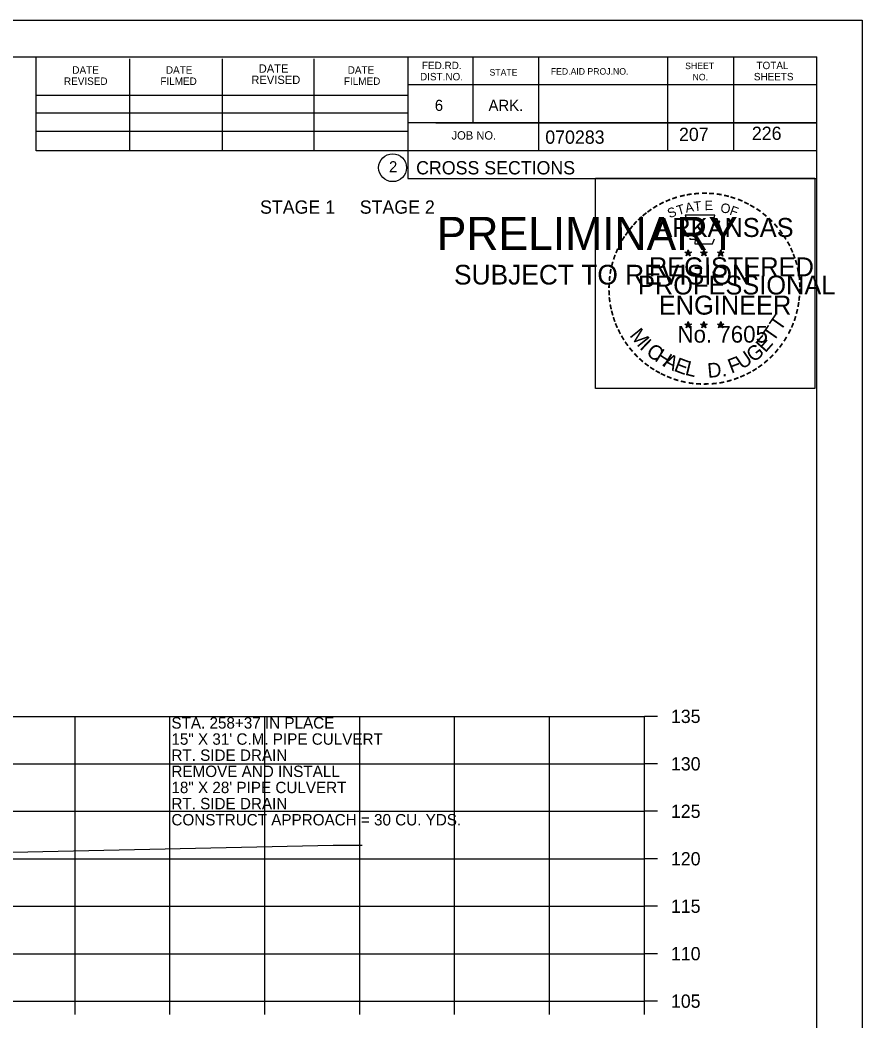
# Model space of a CAD drawing. Extents: x 1175611 to 1176402, y -433344 to -416213.
# Drawn here: x 1175855.2 to 1175943.9, y -420435.4 to -420329.9 of the extents above; entities that cross this region are included whole.
import ezdxf

# ---------------------------------------------------------------- set-up
doc = ezdxf.new("R2010")
doc.units = 0
for name, color, linetype in [('Default', 7, 'Continuous'), ('R_Axis', 7, 'Continuous'), ('R_Axis Annot', 7, 'Continuous'), ('R_Border', 7, 'Continuous'), ('R_Border Notes', 7, 'Continuous'), ('R_Border PE', 7, 'Continuous'), ('R_Border Prem', 7, 'Continuous'), ('R_Exist Surface', 7, 'Continuous'), ('R_Grid', 7, 'Continuous'), ('R_No Plot', 7, 'Continuous'), ('R_Water Annot', 7, 'Continuous')]:
    doc.layers.add(name, color=color, linetype=linetype)

msp = doc.modelspace()

# ---------------------------------------------------------------- linework, layer by layer
at = {"layer": 'R_Axis'}
for p, q in [((1175920.97, -420433.27), (1175920.97, -420403.27)), ((1175922.37, -420403.27), (1175920.97, -420403.27)), ((1175922.37, -420408.27), (1175920.97, -420408.27)), ((1175922.37, -420413.27), (1175920.97, -420413.27)), ((1175922.37, -420418.27), (1175920.97, -420418.27)), ((1175922.37, -420423.27), (1175920.97, -420423.27)), ((1175922.37, -420428.27), (1175920.97, -420428.27)), ((1175640.97, -420433.27), (1175920.97, -420433.27)), ((1175860.97, -420434.67), (1175860.97, -420433.27)), ((1175870.97, -420434.67), (1175870.97, -420433.27)), ((1175880.97, -420434.67), (1175880.97, -420433.27)), ((1175890.97, -420434.67), (1175890.97, -420433.27)), ((1175900.97, -420434.67), (1175900.97, -420433.27)), ((1175910.97, -420434.67), (1175910.97, -420433.27)), ((1175920.97, -420434.67), (1175920.97, -420433.27)), ((1175922.37, -420433.27), (1175920.97, -420433.27))]:
    msp.add_line(p, q, dxfattribs=at)
at = {"layer": 'R_Border'}
for p, q in [((1175622.97, -420333.81), (1175939.15, -420333.81)), ((1175856.89, -420343.69), (1175856.89, -420333.81)), ((1175866.75, -420343.69), (1175866.75, -420334.01)), ((1175876.51, -420343.69), (1175876.51, -420334.01)), ((1175886.19, -420343.69), (1175886.19, -420334.01)), ((1175896.05, -420333.81), (1175896.05, -420346.61)), ((1175902.89, -420333.81), (1175902.89, -420340.75)), ((1175909.83, -420333.81), (1175909.83, -420343.69)), ((1175923.41, -420333.81), (1175923.41, -420343.69)), ((1175930.35, -420333.81), (1175930.35, -420343.69)), ((1175939.15, -420539.27), (1175939.15, -420333.81)), ((1175939.15, -420336.75), (1175896.05, -420336.75)), ((1175939.15, -420336.73), (1175939.15, -420336.73)), ((1175856.89, -420337.83), (1175896.05, -420337.83)), ((1175856.89, -420339.69), (1175896.05, -420339.69)), ((1175939.15, -420340.75), (1175896.05, -420340.75)), ((1175899.01, -420340.75), (1175939.15, -420340.75)), ((1175856.89, -420343.69), (1175856.89, -420341.63)), ((1175856.89, -420341.63), (1175896.05, -420341.63)), ((1175939.15, -420343.69), (1175856.89, -420343.69)), ((1175896.05, -420346.61), (1175939.15, -420346.61))]:
    msp.add_line(p, q, dxfattribs=at)
msp.add_circle((1175894.44, -420345.47), 1.47, dxfattribs=at)
at = {"layer": 'R_Border PE'}
for p, q in [((1175925.23, -420354.36), (1175925.58, -420354.47)), ((1175925.23, -420354.36), (1175925.49, -420354.41)), ((1175925.23, -420354.36), (1175925.47, -420354.49)), ((1175925.58, -420354.11), (1175925.54, -420354.36)), ((1175925.58, -420354.47), (1175925.58, -420354.11)), ((1175925.58, -420354.11), (1175925.63, -420354.36)), ((1175925.93, -420354.36), (1175925.58, -420354.47)), ((1175925.93, -420354.36), (1175925.64, -420354.41)), ((1175925.93, -420354.36), (1175925.73, -420354.47)), ((1175926.9, -420354.36), (1175927.25, -420354.47)), ((1175926.9, -420354.36), (1175927.16, -420354.41)), ((1175926.9, -420354.36), (1175927.14, -420354.49)), ((1175927.25, -420354.11), (1175927.21, -420354.36)), ((1175927.25, -420354.47), (1175927.25, -420354.11)), ((1175927.25, -420354.11), (1175927.3, -420354.36)), ((1175927.6, -420354.36), (1175927.25, -420354.47)), ((1175927.6, -420354.36), (1175927.31, -420354.41)), ((1175927.6, -420354.36), (1175927.4, -420354.47)), ((1175928.67, -420354.38), (1175929.02, -420354.49)), ((1175928.67, -420354.38), (1175928.92, -420354.42)), ((1175928.67, -420354.38), (1175928.91, -420354.5)), ((1175929.02, -420354.12), (1175928.98, -420354.37)), ((1175929.02, -420354.49), (1175929.02, -420354.12)), ((1175929.02, -420354.12), (1175929.07, -420354.37)), ((1175929.36, -420354.38), (1175929.02, -420354.49)), ((1175929.36, -420354.38), (1175929.08, -420354.42)), ((1175929.36, -420354.38), (1175929.16, -420354.48)), ((1175925.37, -420354.77), (1175925.58, -420354.47)), ((1175925.37, -420354.77), (1175925.49, -420354.53)), ((1175925.37, -420354.77), (1175925.58, -420354.55)), ((1175925.8, -420354.77), (1175925.58, -420354.47)), ((1175925.8, -420354.77), (1175925.58, -420354.56)), ((1175925.8, -420354.77), (1175925.66, -420354.48)), ((1175927.04, -420354.77), (1175927.25, -420354.47)), ((1175927.04, -420354.77), (1175927.16, -420354.53)), ((1175927.04, -420354.77), (1175927.25, -420354.55)), ((1175927.47, -420354.77), (1175927.25, -420354.47)), ((1175927.47, -420354.77), (1175927.25, -420354.56)), ((1175927.47, -420354.77), (1175927.33, -420354.48)), ((1175928.8, -420354.78), (1175929.02, -420354.49)), ((1175928.8, -420354.78), (1175928.93, -420354.54)), ((1175928.8, -420354.78), (1175929.02, -420354.57)), ((1175929.23, -420354.78), (1175929.02, -420354.49)), ((1175929.23, -420354.78), (1175929.02, -420354.57)), ((1175929.23, -420354.78), (1175929.09, -420354.49)), ((1175925.58, -420361.68), (1175925.54, -420361.93)), ((1175925.58, -420362.05), (1175925.58, -420361.68)), ((1175925.58, -420361.68), (1175925.63, -420361.93)), ((1175927.25, -420361.68), (1175927.21, -420361.93)), ((1175927.25, -420362.05), (1175927.25, -420361.68)), ((1175927.25, -420361.68), (1175927.3, -420361.93)), ((1175929.02, -420361.69), (1175928.97, -420361.94)), ((1175929.02, -420362.06), (1175929.02, -420361.69)), ((1175929.02, -420361.69), (1175929.06, -420361.94)), ((1175925.23, -420361.94), (1175925.58, -420362.05)), ((1175925.23, -420361.94), (1175925.48, -420361.98)), ((1175925.23, -420361.94), (1175925.47, -420362.06)), ((1175925.36, -420362.34), (1175925.58, -420362.05)), ((1175925.36, -420362.34), (1175925.49, -420362.1)), ((1175925.36, -420362.34), (1175925.58, -420362.13)), ((1175925.93, -420361.94), (1175925.58, -420362.05)), ((1175925.79, -420362.34), (1175925.58, -420362.05)), ((1175925.79, -420362.34), (1175925.58, -420362.13)), ((1175925.93, -420361.94), (1175925.64, -420361.99)), ((1175925.79, -420362.34), (1175925.66, -420362.05)), ((1175925.93, -420361.94), (1175925.72, -420362.04)), ((1175926.9, -420361.94), (1175927.25, -420362.05)), ((1175926.9, -420361.94), (1175927.15, -420361.98)), ((1175926.9, -420361.94), (1175927.14, -420362.06)), ((1175927.03, -420362.34), (1175927.25, -420362.05)), ((1175927.03, -420362.34), (1175927.16, -420362.1)), ((1175927.03, -420362.34), (1175927.25, -420362.13)), ((1175927.6, -420361.94), (1175927.25, -420362.05)), ((1175927.46, -420362.34), (1175927.25, -420362.05)), ((1175927.46, -420362.34), (1175927.25, -420362.13)), ((1175927.6, -420361.94), (1175927.31, -420361.99)), ((1175927.46, -420362.34), (1175927.32, -420362.05)), ((1175927.6, -420361.94), (1175927.39, -420362.04)), ((1175928.67, -420361.95), (1175929.02, -420362.06)), ((1175928.67, -420361.95), (1175928.92, -420361.99)), ((1175928.67, -420361.95), (1175928.9, -420362.07)), ((1175928.8, -420362.35), (1175929.02, -420362.06)), ((1175928.8, -420362.35), (1175928.93, -420362.11)), ((1175928.8, -420362.35), (1175929.01, -420362.14)), ((1175929.23, -420362.35), (1175929.01, -420362.14)), ((1175929.36, -420361.95), (1175929.02, -420362.06)), ((1175929.23, -420362.35), (1175929.02, -420362.06)), ((1175929.36, -420361.95), (1175929.08, -420362)), ((1175929.23, -420362.35), (1175929.09, -420362.06)), ((1175929.36, -420361.95), (1175929.16, -420362.05))]:
    msp.add_line(p, q, dxfattribs=at)
for points in [[(1175925.28, -420350.49), (1175925.54, -420351.31)], [(1175928.79, -420351.41), (1175928.93, -420351.12), (1175928.24, -420351.15), (1175928.39, -420350.49), (1175925.28, -420350.49)], [(1175925.77, -420352.91), (1175925.77, -420353), (1175926.33, -420353.01), (1175926.28, -420353.49), (1175928.15, -420353.49), (1175928.35, -420352.95)], [(1175925.58, -420354.11), (1175925.8, -420354.77), (1175925.23, -420354.36), (1175925.93, -420354.36), (1175925.37, -420354.77), (1175925.58, -420354.11)], [(1175927.25, -420354.11), (1175927.47, -420354.77), (1175926.9, -420354.36), (1175927.6, -420354.36), (1175927.04, -420354.77), (1175927.25, -420354.11)], [(1175929.02, -420354.12), (1175929.23, -420354.78), (1175928.67, -420354.38), (1175929.36, -420354.38), (1175928.8, -420354.78), (1175929.02, -420354.12)], [(1175925.58, -420361.68), (1175925.79, -420362.34), (1175925.23, -420361.94), (1175925.93, -420361.94), (1175925.36, -420362.34), (1175925.58, -420361.68)], [(1175927.25, -420361.68), (1175927.46, -420362.34), (1175926.9, -420361.94), (1175927.6, -420361.94), (1175927.03, -420362.34), (1175927.25, -420361.68)], [(1175929.02, -420361.69), (1175929.23, -420362.35), (1175928.67, -420361.95), (1175929.36, -420361.95), (1175928.8, -420362.35), (1175929.02, -420361.69)]]:
    msp.add_lwpolyline(points, dxfattribs=at)
for centre, radius in [((1175925.58, -420354.48), 0.172), ((1175925.58, -420354.48), 0.145), ((1175925.58, -420354.48), 0.116), ((1175925.58, -420354.48), 0.0991), ((1175925.58, -420354.48), 0.0747), ((1175925.58, -420354.48), 0.0495), ((1175925.58, -420354.48), 0.0296), ((1175927.25, -420354.48), 0.172), ((1175927.25, -420354.48), 0.145), ((1175927.25, -420354.48), 0.116), ((1175927.25, -420354.48), 0.0991), ((1175927.25, -420354.48), 0.0747), ((1175927.25, -420354.48), 0.0495), ((1175927.25, -420354.48), 0.0296), ((1175929.02, -420354.49), 0.172), ((1175929.02, -420354.49), 0.145), ((1175929.02, -420354.49), 0.116), ((1175929.02, -420354.49), 0.0991), ((1175929.02, -420354.49), 0.0747), ((1175929.02, -420354.49), 0.0495), ((1175929.02, -420354.49), 0.0296), ((1175925.58, -420362.05), 0.172), ((1175925.58, -420362.05), 0.145), ((1175925.58, -420362.05), 0.116), ((1175925.58, -420362.05), 0.0991), ((1175925.58, -420362.05), 0.0747), ((1175925.58, -420362.05), 0.0495), ((1175925.58, -420362.05), 0.0296), ((1175927.25, -420362.05), 0.172), ((1175927.25, -420362.05), 0.145), ((1175927.25, -420362.05), 0.116), ((1175927.25, -420362.05), 0.0991), ((1175927.25, -420362.05), 0.0747), ((1175927.25, -420362.05), 0.0495), ((1175927.25, -420362.05), 0.0296), ((1175929.01, -420362.06), 0.172), ((1175929.01, -420362.06), 0.145), ((1175929.01, -420362.06), 0.116), ((1175929.01, -420362.06), 0.0991), ((1175929.01, -420362.06), 0.0747), ((1175929.01, -420362.06), 0.0495), ((1175929.01, -420362.06), 0.0296)]:
    msp.add_circle(centre, radius, dxfattribs=at)
at = {"layer": 'R_Exist Surface'}
msp.add_lwpolyline([(1175835.06, -420418.01), (1175865.64, -420417.34), (1175888.16, -420416.84), (1175890.89, -420416.84), (1175891.24, -420416.84)], dxfattribs=at)
at = {"layer": 'R_Grid'}
for p, q in [((1175640.97, -420403.27), (1175920.97, -420403.27)), ((1175860.97, -420433.27), (1175860.97, -420403.27)), ((1175870.97, -420433.27), (1175870.97, -420403.27)), ((1175880.97, -420433.27), (1175880.97, -420403.27)), ((1175890.97, -420433.27), (1175890.97, -420403.27)), ((1175900.97, -420433.27), (1175900.97, -420403.27)), ((1175910.97, -420433.27), (1175910.97, -420403.27)), ((1175920.97, -420433.27), (1175920.97, -420403.27)), ((1175640.97, -420408.27), (1175920.97, -420408.27)), ((1175640.97, -420413.27), (1175920.97, -420413.27)), ((1175640.97, -420418.27), (1175920.97, -420418.27)), ((1175640.97, -420423.27), (1175920.97, -420423.27)), ((1175640.97, -420428.27), (1175920.97, -420428.27)), ((1175640.97, -420433.27), (1175920.97, -420433.27))]:
    msp.add_line(p, q, dxfattribs=at)
at = {"layer": 'R_No Plot'}
msp.add_line((1175610.57, -420329.92), (1175943.91, -420329.92), dxfattribs=at)
for points in [[(1175610.57, -420329.92), (1175943.91, -420329.92), (1175943.91, -420543.25), (1175610.57, -420543.25)], [(1175915.82, -420346.58), (1175938.92, -420346.58), (1175938.92, -420368.73), (1175915.82, -420368.73)]]:
    msp.add_lwpolyline(points, close=True, dxfattribs=at)

# ---------------------------------------------------------------- texts
at = {"layer": 'Default'}
msp.add_text('STAGE 1     STAGE 2', height=1.4, dxfattribs=at).set_placement((1175880.47, -420350.32))
at = {"layer": 'R_Axis Annot'}
for s, p in [('135', (1175923.77, -420403.97)), ('130', (1175923.77, -420408.97)), ('125', (1175923.77, -420413.97)), ('120', (1175923.77, -420418.97)), ('115', (1175923.77, -420423.97)), ('110', (1175923.77, -420428.97)), ('105', (1175923.77, -420433.97))]:
    msp.add_text(s, height=1.4, dxfattribs=at).set_placement(p)
at = {"layer": 'R_Border'}
for s, height, p in [('FED.RD.', 0.782, (1175897.53, -420335.09)), ('SHEET', 0.684, (1175925.27, -420335.09)), ('TOTAL', 0.782, (1175932.79, -420335.09)), ('DATE', 0.782, (1175860.69, -420335.57)), ('DATE', 0.782, (1175870.55, -420335.57)), ('DATE', 0.879, (1175880.33, -420335.47)), ('DATE', 0.782, (1175889.71, -420335.57)), ('DIST.NO.', 0.782, (1175897.33, -420336.27)), ('STATE', 0.684, (1175904.65, -420335.77)), ('FED.AID PROJ.NO.', 0.684, (1175911.11, -420335.67)), ('SHEETS', 0.782, (1175932.51, -420336.27)), ('REVISED', 0.782, (1175859.81, -420336.75)), ('FILMED', 0.782, (1175869.97, -420336.75)), ('REVISED', 0.879, (1175879.55, -420336.65)), ('FILMED', 0.782, (1175889.31, -420336.75)), ('NO.', 0.684, (1175926.05, -420336.27)), ('6', 1.17, (1175898.89, -420339.49)), ('ARK.', 1.172, (1175904.55, -420339.49)), ('JOB NO.', 0.879, (1175900.65, -420342.51)), ('070283', 1.4, (1175910.53, -420342.95)), ('2', 1.17, (1175894.06, -420345.96)), ('CROSS SECTIONS', 1.4, (1175896.92, -420346.18))]:
    msp.add_text(s, height=height, rotation=360, dxfattribs=at).set_placement(p)
at = {"layer": 'R_Border Notes'}
for s, p in [('207', (1175924.62, -420342.66)), ('226', (1175932.3, -420342.55))]:
    msp.add_text(s, height=1.4, dxfattribs=at).set_placement(p)
at = {"layer": 'R_Border PE'}
for s, height, rotation, p in [('-', 1.6, 5.8968, (1175926.18, -420348.85)), ('-', 1.6, 0.1862, (1175926.95, -420348.77)), ('-', 1.6, 357.743, (1175927.67, -420348.79)), ('-', 1.6, 28.7918, (1175922.76, -420349.94)), ('-', 1.6, 24.3072, (1175923.39, -420349.63)), ('-', 1.6, 19.1761, (1175924.02, -420349.36)), ('-', 1.6, 13.6301, (1175924.77, -420349.12)), ('A', 1, 11.2132, (1175925.37, -420350.23)), ('-', 1.6, 10.2193, (1175925.45, -420348.96)), ('T', 1, 6.0228, (1175926.22, -420350.06)), ('E', 1, 0.8323, (1175927.32, -420349.95)), ('-', 1.6, 352.1617, (1175928.42, -420348.84)), ('-', 1.6, 347.2049, (1175929.14, -420348.96)), ('-', 1.6, 342.3362, (1175929.77, -420349.11)), ('-', 1.6, 337.8551, (1175930.51, -420349.33)), ('-', 1.6, 334.1211, (1175931.14, -420349.61)), ('-', 1.6, 38.9507, (1175921.1, -420351.09)), ('-', 1.6, 36.2317, (1175921.58, -420350.71)), ('-', 1.6, 34.0636, (1175922.16, -420350.31)), ('S', 1, 21.594, (1175923.63, -420350.81)), ('T', 1, 16.4036, (1175924.54, -420350.48)), ('O', 1, 350.4515, (1175928.93, -420350.16)), ('F', 1, 340.0707, (1175929.88, -420350.39)), ('-', 1.6, 329.6409, (1175931.72, -420349.89)), ('-', 1.6, 325.8627, (1175932.36, -420350.25)), ('-', 1.6, 320.5297, (1175932.97, -420350.68)), ('-', 1.6, 48.423, (1175920.22, -420351.98)), ('-', 1.6, 42.9622, (1175920.67, -420351.5)), ('ARKANSAS', 2, 360, (1175922.13, -420352.77)), ('-', 1.6, 315.5786, (1175933.57, -420351.16)), ('-', 1.6, 54.2325, (1175919.41, -420353.04)), ('-', 1.6, 50.6142, (1175919.82, -420352.47)), ('-', 1.6, 309.8797, (1175934.14, -420351.71)), ('-', 1.6, 306.6522, (1175934.66, -420352.32)), ('-', 1.6, 62.8713, (1175918.77, -420354.18)), ('-', 1.6, 58.0706, (1175919.08, -420353.56)), ('-', 1.4, 303.6753, (1175935.15, -420352.88)), ('-', 1.6, 299.6684, (1175935.47, -420353.49)), ('-', 1.6, 67.7743, (1175918.51, -420354.79)), ('-', 1.6, 294.6628, (1175935.79, -420354.1)), ('-', 1.6, 75.461, (1175918.09, -420356.13)), ('-', 1.6, 72.3945, (1175918.29, -420355.42)), ('REGISTERED', 2, 360, (1175921.45, -420356.92)), ('DWB', 0.01, 360, (1175925.57, -420354.48)), ('DWB', 0.01, 360, (1175927.24, -420354.48)), ('DWB', 0.01, 360, (1175929, -420354.49)), ('-', 1.6, 290.5728, (1175936.05, -420354.68)), ('-', 1.6, 285.1233, (1175936.28, -420355.26)), ('-', 1.6, 81.2013, (1175917.96, -420356.84)), ('-', 1.6, 280.5493, (1175936.48, -420356)), ('-', 1.6, 89.0622, (1175917.86, -420358.24)), ('-', 1.6, 85.1863, (1175917.89, -420357.54)), ('PROFESSIONAL', 2, 360, (1175920.3, -420358.83)), ('-', 1.6, 276.5962, (1175936.65, -420356.77)), ('-', 1.6, 274.3301, (1175936.71, -420357.49)), ('-', 1.6, 94.1959, (1175917.9, -420358.96)), ('-', 1.6, 269.9407, (1175936.74, -420358.12)), ('-', 1.6, 98.9479, (1175917.97, -420359.63)), ('ENGINEER', 2, 360, (1175922.49, -420360.95)), ('-', 1.6, 260.9953, (1175936.65, -420359.44)), ('-', 1.6, 263.5172, (1175936.72, -420358.79)), ('-', 1.6, 101.7149, (1175918.1, -420360.36)), ('-', 1.6, 105.4578, (1175918.27, -420360.96)), ('-', 1.6, 255.7626, (1175936.54, -420360.12)), ('-', 1.6, 109.0874, (1175918.48, -420361.59)), ('-', 1.6, 114.0643, (1175918.73, -420362.18)), ('T', 1.54, 55.055, (1175935.3, -420362.78)), ('-', 1.6, 247.8887, (1175936.14, -420361.51)), ('-', 1.6, 252.8681, (1175936.36, -420360.84)), ('-', 1.6, 115.7289, (1175919.04, -420362.8)), ('M', 1.54, 308.9175, (1175919.35, -420363.16)), ('No. 7605', 1.757, 360, (1175924.46, -420363.9)), ('DWB', 0.01, 360, (1175925.56, -420362.05)), ('DWB', 0.01, 360, (1175927.23, -420362.05)), ('DWB', 0.01, 360, (1175929, -420362.06)), ('T', 1.54, 55.055, (1175934.57, -420363.9)), ('-', 1.6, 244.6197, (1175935.87, -420362.14)), ('-', 1.6, 120.4471, (1175919.4, -420363.39)), ('-', 1.6, 125.8934, (1175919.8, -420363.95)), ('I', 1.54, 316.4636, (1175920.39, -420364.48)), ('E', 1.54, 48.7313, (1175933.72, -420365.03)), ('-', 1.6, 233.8452, (1175935.08, -420363.55)), ('-', 1.6, 239.0712, (1175935.48, -420362.9)), ('-', 1.6, 130.7181, (1175920.26, -420364.5)), ('-', 1.6, 134.2238, (1175920.78, -420365.05)), ('C', 1.54, 324.0197, (1175921.06, -420365.1)), ('H', 1.54, 327.5342, (1175921.97, -420365.76)), ('U', 1.54, 34.4052, (1175931.27, -420366.78)), ('G', 1.54, 38.2173, (1175932.47, -420366.05)), ('-', 1.6, 231.2538, (1175934.65, -420364.11)), ('-', 1.6, 138.9338, (1175921.3, -420365.51)), ('-', 1.6, 144.6463, (1175921.86, -420365.92)), ('A', 1.54, 332.5513, (1175922.83, -420366.29)), ('E', 1.54, 339.2068, (1175923.99, -420366.85)), ('L', 1.54, 346.2929, (1175925.18, -420367.28)), ('D.', 1.54, 5.2602, (1175927.68, -420367.62)), ('F', 1.54, 20.8202, (1175930.13, -420367.18)), ('-', 1.6, 221.0851, (1175933.65, -420365.19)), ('-', 1.6, 225.7653, (1175934.17, -420364.68)), ('-', 1.6, 148.0898, (1175922.42, -420366.29)), ('-', 1.6, 151.5704, (1175923, -420366.61)), ('-', 1.6, 154.6002, (1175923.52, -420366.86)), ('-', 1.6, 207.3568, (1175932.01, -420366.39)), ('-', 1.6, 212.2491, (1175932.56, -420366.05)), ('-', 1.6, 215.7363, (1175933.1, -420365.66)), ('-', 1.6, 158.5612, (1175924.15, -420367.11)), ('-', 1.6, 162.7983, (1175924.83, -420367.33)), ('-', 1.6, 167.5555, (1175925.55, -420367.49)), ('-', 1.6, 173.1155, (1175926.32, -420367.6)), ('-', 1.6, 176.5183, (1175927.07, -420367.65)), ('-', 1.6, 181.5918, (1175927.81, -420367.63)), ('-', 1.6, 185.8167, (1175928.62, -420367.56)), ('-', 1.6, 191.2858, (1175929.36, -420367.43)), ('-', 1.6, 195.4743, (1175930.09, -420367.23)), ('-', 1.6, 200.7184, (1175930.76, -420366.98)), ('-', 1.6, 204.2516, (1175931.38, -420366.71))]:
    msp.add_text(s, height=height, rotation=rotation, dxfattribs=at).set_placement(p)
at = {"layer": 'R_Border Prem'}
for s, height, p in [('PRELIMINARY', 3.5, (1175899.1, -420354.15)), ('DWB', 0.01, (1175899.85, -420352.3)), ('SUBJECT TO REVISION', 2.0751, (1175900.91, -420357.78))]:
    msp.add_text(s, height=height, rotation=360, dxfattribs=at).set_placement(p)
at = {"layer": 'R_Water Annot'}
for s, p in [('STA. 258+37 IN PLACE', (1175871.13, -420404.56)), ('15" X 31\' C.M. PIPE CULVERT', (1175871.13, -420406.26)), ('RT. SIDE DRAIN', (1175871.13, -420407.96)), ('REMOVE AND INSTALL', (1175871.13, -420409.66)), ('18" X 28\' PIPE CULVERT', (1175871.13, -420411.36)), ('RT. SIDE DRAIN ', (1175871.13, -420413.06)), ('CONSTRUCT APPROACH = 30 CU. YDS.', (1175871.13, -420414.76))]:
    msp.add_text(s, height=1.2, dxfattribs=at).set_placement(p)

doc.saveas('drawing.dxf')
